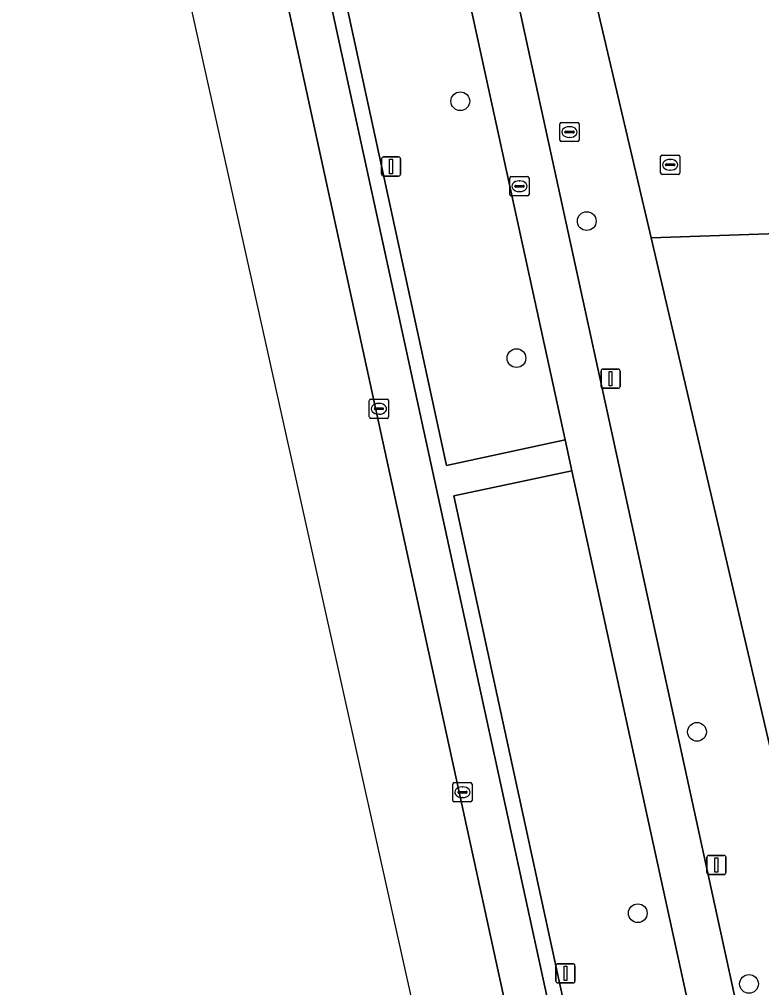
# Model space of a CAD drawing. Extents: x 160554 to 161248, y 385329 to 386506.
# Drawn here: x 160628.5 to 160667.2, y 386225.1 to 386275.6 of the extents above; entities that cross this region are included whole.
import ezdxf

# ---------------------------------------------------------------- set-up
doc = ezdxf.new("R2010")
doc.units = 0
for name, color, linetype in [('IMGEO_Berm_groen', 7, 'Continuous'), ('IMGEO_Boom', 7, 'Continuous'), ('IMGEO_Erf', 7, 'Continuous'), ('IMGEO_Fietspad_gesloten', 7, 'Continuous'), ('IMGEO_Kolk', 7, 'Continuous'), ('IMGEO_Lichtmast', 7, 'Continuous'), ('IMGEO_Muur', 7, 'Continuous'), ('IMGEO_Pand', 7, 'Continuous'), ('IMGEO_Parkeervlak_open', 7, 'Continuous'), ('IMGEO_Rijbaan_lokaal_gesloten', 7, 'Continuous'), ('IMGEO_Rioolput', 7, 'Continuous'), ('IMGEO_Voetpad_open', 7, 'Continuous')]:
    doc.layers.add(name, color=color, linetype=linetype)

msp = doc.modelspace()

# ---------------------------------------------------------------- linework, layer by layer
at = {"layer": 'IMGEO_Berm_groen'}
for points in [[(160648.32, 386293.399), (160645.105, 386307.819), (160643.877, 386313.806), (160637.741, 386312.496), (160650.78, 386252.355), (160656.97, 386253.702)], [(160657.325, 386252.075), (160651.164, 386250.778), (160659.493, 386212.393), (160665.689, 386213.767)]]:
    msp.add_lwpolyline(points, close=True, dxfattribs=at)
at = {"layer": 'IMGEO_Boom'}
for centre in [(160651.503, 386271.362), (160658.099, 386265.11), (160654.433, 386257.961), (160663.851, 386238.466), (160660.764, 386229.004), (160666.565, 386225.314)]:
    msp.add_circle(centre, 0.489, dxfattribs=at)
at = {"layer": 'IMGEO_Erf'}
msp.add_lwpolyline([(160669.184, 386292.078), (160655.03, 386291.611), (160657.871, 386279.519), (160661.46, 386264.242), (160697.62, 386265.469), (160697.362, 386272.799), (160697.217, 386276.926), (160697.082, 386280.77), (160697.07, 386281.12), (160688.865, 386280.841), (160688.661, 386286.645), (160688.445, 386292.774), (160687.596, 386292.753), (160687.794, 386286.665), (160669.376, 386286.012)], close=True, dxfattribs=at)
at = {"layer": 'IMGEO_Fietspad_gesloten'}
msp.add_lwpolyline([(160641.966, 386323.62), (160643.596, 386315.414), (160643.877, 386313.806), (160645.105, 386307.819), (160648.32, 386293.399), (160656.97, 386253.702), (160657.325, 386252.075), (160665.689, 386213.767), (160666.031, 386212.183), (160672.12, 386183.978), (160672.525, 386182.104), (160677.596, 386158.614), (160678.108, 386156.246), (160678.703, 386153.321), (160679.188, 386151.516), (160679.518, 386150.026), (160681.583, 386140.477), (160682.341, 386136.704), (160684.879, 386136.929), (160684.225, 386139.98), (160681.409, 386153.159), (160681.391, 386153.241), (160680.724, 386156.257), (160647.574, 386308.43)], dxfattribs=at)
at = {"layer": 'IMGEO_Kolk'}
for p, q in [((160646.757, 386254.891), (160646.757, 386255.743)), ((160646.832, 386255.817), (160647.684, 386255.817)), ((160647.245, 386255.597), (160647.27, 386255.597)), ((160647.758, 386255.743), (160647.758, 386254.891)), ((160647.016, 386255.311), (160647.016, 386255.323)), ((160647.454, 386255.274), (160647.056, 386255.274)), ((160647.059, 386255.36), (160647.457, 386255.36)), ((160647.268, 386255.037), (160647.243, 386255.037)), ((160647.5, 386255.323), (160647.5, 386255.311)), ((160647.684, 386254.817), (160646.832, 386254.817)), ((160651.114, 386234.891), (160651.114, 386235.743)), ((160651.189, 386235.817), (160652.041, 386235.817)), ((160652.115, 386235.743), (160652.115, 386234.891)), ((160651.373, 386235.311), (160651.373, 386235.323)), ((160651.811, 386235.274), (160651.413, 386235.274)), ((160651.416, 386235.36), (160651.814, 386235.36)), ((160651.602, 386235.597), (160651.627, 386235.597)), ((160651.857, 386235.323), (160651.857, 386235.311)), ((160652.041, 386234.817), (160651.189, 386234.817)), ((160651.625, 386235.037), (160651.6, 386235.037))]:
    msp.add_line(p, q, dxfattribs=at)
for points in [[(160646.757, 386254.891), (160646.757, 386255.743)], [(160646.832, 386255.817), (160647.684, 386255.817)], [(160647.758, 386255.743), (160647.758, 386254.891)], [(160647.684, 386254.817), (160646.832, 386254.817)], [(160651.114, 386234.891), (160651.114, 386235.743)], [(160651.189, 386235.817), (160652.041, 386235.817)], [(160652.115, 386235.743), (160652.115, 386234.891)], [(160652.041, 386234.817), (160651.189, 386234.817)]]:
    msp.add_lwpolyline(points, dxfattribs=at)
for centre, radius, start, end in [((160646.834, 386255.741), 0.0765, 91.552, 178.448), ((160646.834, 386255.741), 0.0765, 91.552, 178.448), ((160647.682, 386255.741), 0.0765, 1.552, 88.448), ((160647.682, 386255.741), 0.0765, 1.552, 88.448), ((160646.834, 386254.893), 0.0765, 181.552, 268.448), ((160646.834, 386254.893), 0.0765, 181.552, 268.448), ((160647.056, 386255.32), 0.0403, 85.8775, 175.7526), ((160647.053, 386255.31), 0.0366, 178.938, 274.7102), ((160647.457, 386255.317), 0.043, 264.8664, 352.4533), ((160647.461, 386255.322), 0.0386, 1.7309, 96.639), ((160647.682, 386254.893), 0.0765, 271.552, 358.448), ((160647.682, 386254.893), 0.0765, 271.552, 358.448), ((160651.191, 386235.741), 0.0765, 91.552, 178.448), ((160651.191, 386235.741), 0.0765, 91.552, 178.448), ((160652.039, 386235.741), 0.0765, 1.552, 88.448), ((160652.039, 386235.741), 0.0765, 1.552, 88.448), ((160651.413, 386235.32), 0.0403, 85.8775, 175.7526), ((160651.41, 386235.31), 0.0366, 178.938, 274.7102), ((160651.814, 386235.317), 0.043, 264.8664, 352.4533), ((160651.818, 386235.322), 0.0386, 1.7309, 96.639), ((160651.191, 386234.893), 0.0765, 181.552, 268.448), ((160651.191, 386234.893), 0.0765, 181.552, 268.448), ((160652.039, 386234.893), 0.0765, 271.552, 358.448), ((160652.039, 386234.893), 0.0765, 271.552, 358.448)]:
    msp.add_arc(centre, radius, start, end, dxfattribs=at)
for centre, major_axis, ratio, start_param, end_param in [((160647.244, 386255.317), (-0.387, 0.002), 0.722429, 4.712389, 7.853982), ((160647.269, 386255.317), (-0.39, 0.002), 0.717154, 1.570796, 4.712389), ((160651.601, 386235.317), (-0.387, 0.002), 0.722429, 4.712389, 7.853982), ((160651.626, 386235.317), (-0.39, 0.002), 0.717154, 1.570796, 4.712389)]:
    msp.add_ellipse(centre, major_axis=major_axis, ratio=ratio, start_param=start_param, end_param=end_param, dxfattribs=at)
at = {"layer": 'IMGEO_Lichtmast'}
for p, q in [((160647.395, 386267.558), (160647.395, 386268.358)), ((160647.395, 386268.358), (160647.395, 386267.558)), ((160647.495, 386268.458), (160648.285, 386268.458)), ((160648.285, 386268.458), (160647.495, 386268.458)), ((160648.385, 386268.358), (160648.385, 386267.558)), ((160648.385, 386267.558), (160648.385, 386268.358)), ((160648.285, 386267.458), (160647.495, 386267.458)), ((160647.495, 386267.458), (160648.285, 386267.458)), ((160658.845, 386256.489), (160658.845, 386257.289)), ((160658.845, 386257.289), (160658.845, 386256.489)), ((160658.945, 386257.389), (160659.735, 386257.389)), ((160659.735, 386257.389), (160658.945, 386257.389)), ((160659.835, 386257.289), (160659.835, 386256.489)), ((160659.835, 386256.489), (160659.835, 386257.289)), ((160659.735, 386256.389), (160658.945, 386256.389)), ((160658.945, 386256.389), (160659.735, 386256.389)), ((160664.367, 386231.123), (160664.367, 386231.923)), ((160664.367, 386231.923), (160664.367, 386231.123)), ((160664.467, 386232.023), (160665.257, 386232.023)), ((160665.257, 386232.023), (160664.467, 386232.023)), ((160665.357, 386231.923), (160665.357, 386231.123)), ((160665.357, 386231.123), (160665.357, 386231.923)), ((160665.257, 386231.023), (160664.467, 386231.023)), ((160664.467, 386231.023), (160665.257, 386231.023)), ((160656.494, 386225.464), (160656.494, 386226.264)), ((160656.494, 386226.264), (160656.494, 386225.464)), ((160656.594, 386226.364), (160657.384, 386226.364)), ((160657.384, 386226.364), (160656.594, 386226.364)), ((160657.484, 386226.264), (160657.484, 386225.464)), ((160657.484, 386225.464), (160657.484, 386226.264)), ((160657.384, 386225.364), (160656.594, 386225.364)), ((160656.594, 386225.364), (160657.384, 386225.364))]:
    msp.add_line(p, q, dxfattribs=at)
for points in [[(160647.815, 386268.333), (160647.965, 386268.333), (160647.965, 386267.583), (160647.815, 386267.583), (160647.815, 386268.333)], [(160659.265, 386257.264), (160659.415, 386257.264), (160659.415, 386256.514), (160659.265, 386256.514), (160659.265, 386257.264)], [(160664.787, 386231.898), (160664.937, 386231.898), (160664.937, 386231.148), (160664.787, 386231.148), (160664.787, 386231.898)], [(160656.914, 386226.239), (160657.064, 386226.239), (160657.064, 386225.489), (160656.914, 386225.489), (160656.914, 386226.239)]]:
    msp.add_lwpolyline(points, dxfattribs=at)
for centre, start, end in [((160647.495, 386268.358), 90, 180), ((160647.495, 386268.358), 90, 180), ((160648.285, 386268.358), 0, 90), ((160648.285, 386268.358), 360, 90), ((160647.495, 386267.558), 180, 270), ((160647.495, 386267.558), 180, 270), ((160648.285, 386267.558), 270, 0), ((160648.285, 386267.558), 270, 0), ((160658.945, 386257.289), 90, 180), ((160658.945, 386257.289), 90, 180), ((160659.735, 386257.289), 0, 90), ((160659.735, 386257.289), 360, 90), ((160658.945, 386256.489), 180, 270), ((160658.945, 386256.489), 180, 270), ((160659.735, 386256.489), 270, 0), ((160659.735, 386256.489), 270, 0), ((160664.467, 386231.923), 90, 180), ((160664.467, 386231.923), 90, 180), ((160665.257, 386231.923), 0, 90), ((160665.257, 386231.923), 360, 90), ((160664.467, 386231.123), 180, 270), ((160664.467, 386231.123), 180, 270), ((160665.257, 386231.123), 270, 0), ((160665.257, 386231.123), 270, 0), ((160656.594, 386226.264), 90, 180), ((160656.594, 386226.264), 90, 180), ((160657.384, 386226.264), 0, 90), ((160657.384, 386226.264), 360, 90), ((160656.594, 386225.464), 180, 270), ((160656.594, 386225.464), 180, 270), ((160657.384, 386225.464), 270, 0), ((160657.384, 386225.464), 270, 0)]:
    msp.add_arc(centre, 0.1, start, end, dxfattribs=at)
at = {"layer": 'IMGEO_Muur'}
msp.add_lwpolyline([(160657.871, 386279.519), (160661.46, 386264.242)], dxfattribs=at)
at = {"layer": 'IMGEO_Pand'}
msp.add_lwpolyline([(160668.778, 386234.788), (160698.222, 386235.793), (160698.053, 386241.773), (160698.434, 386241.796), (160697.62, 386265.469), (160661.46, 386264.242), (160667.809, 386237.045), (160668.198, 386237.136)], close=True, dxfattribs=at)
at = {"layer": 'IMGEO_Parkeervlak_open'}
for points in [[(160667.546, 386171.755), (160667.235, 386173.127), (160661.037, 386201.61), (160636.021, 386316.567)], [(160633.956, 386315.652), (160658.879, 386201.147), (160666.166, 386167.664)]]:
    msp.add_lwpolyline(points, dxfattribs=at)
at = {"layer": 'IMGEO_Rijbaan_lokaal_gesloten'}
for points in [[(160568.029, 386440.655), (160562.767, 386437.281), (160562.767, 386437.281), (160583.152, 386408.014), (160602.223, 386374.893), (160619.632, 386342.829), (160627.151, 386322.494), (160666.177, 386147.12), (160667.311, 386142.022), (160709.137, 385951.327), (160715.986, 385920.097)], [(160668.64, 386156.299), (160668.561, 386156.664), (160666.166, 386167.664), (160658.879, 386201.147), (160633.956, 386315.652)]]:
    msp.add_lwpolyline(points, dxfattribs=at)
at = {"layer": 'IMGEO_Rioolput'}
for p, q in [((160656.699, 386269.33), (160656.699, 386270.182)), ((160656.774, 386270.256), (160657.626, 386270.256)), ((160657.7, 386270.182), (160657.7, 386269.33)), ((160656.958, 386269.75), (160656.958, 386269.762)), ((160657.396, 386269.713), (160656.998, 386269.713)), ((160657.001, 386269.799), (160657.399, 386269.799)), ((160657.187, 386270.036), (160657.212, 386270.036)), ((160657.442, 386269.762), (160657.442, 386269.75)), ((160657.626, 386269.256), (160656.774, 386269.256)), ((160657.21, 386269.476), (160657.185, 386269.476)), ((160662.028, 386268.548), (160662.88, 386268.548)), ((160661.953, 386267.622), (160661.953, 386268.474)), ((160662.212, 386268.042), (160662.212, 386268.054)), ((160662.255, 386268.091), (160662.653, 386268.091)), ((160662.441, 386268.328), (160662.466, 386268.328)), ((160662.696, 386268.054), (160662.696, 386268.042)), ((160662.954, 386268.474), (160662.954, 386267.622)), ((160662.88, 386267.548), (160662.028, 386267.548)), ((160662.65, 386268.005), (160662.252, 386268.005)), ((160662.464, 386267.768), (160662.439, 386267.768)), ((160654.089, 386266.503), (160654.089, 386267.355)), ((160654.164, 386267.429), (160655.016, 386267.429)), ((160654.577, 386267.209), (160654.602, 386267.209)), ((160655.09, 386267.355), (160655.09, 386266.503)), ((160654.348, 386266.923), (160654.348, 386266.935)), ((160654.786, 386266.886), (160654.388, 386266.886)), ((160654.391, 386266.972), (160654.789, 386266.972)), ((160654.6, 386266.649), (160654.575, 386266.649)), ((160654.832, 386266.935), (160654.832, 386266.923)), ((160655.016, 386266.429), (160654.164, 386266.429))]:
    msp.add_line(p, q, dxfattribs=at)
for points in [[(160656.699, 386269.33), (160656.699, 386270.182)], [(160656.774, 386270.256), (160657.626, 386270.256)], [(160657.7, 386270.182), (160657.7, 386269.33)], [(160657.626, 386269.256), (160656.774, 386269.256)], [(160662.028, 386268.548), (160662.88, 386268.548)], [(160661.953, 386267.622), (160661.953, 386268.474)], [(160662.954, 386268.474), (160662.954, 386267.622)], [(160662.88, 386267.548), (160662.028, 386267.548)], [(160654.089, 386266.503), (160654.089, 386267.355)], [(160654.164, 386267.429), (160655.016, 386267.429)], [(160655.09, 386267.355), (160655.09, 386266.503)], [(160655.016, 386266.429), (160654.164, 386266.429)]]:
    msp.add_lwpolyline(points, dxfattribs=at)
for centre, radius, start, end in [((160656.776, 386270.18), 0.0765, 91.552, 178.448), ((160656.776, 386270.18), 0.0765, 91.552, 178.448), ((160657.624, 386270.18), 0.0765, 1.552, 88.448), ((160657.624, 386270.18), 0.0765, 1.552, 88.448), ((160656.998, 386269.759), 0.0403, 85.8775, 175.7526), ((160656.995, 386269.749), 0.0366, 178.938, 274.7102), ((160657.399, 386269.756), 0.043, 264.8664, 352.4533), ((160657.403, 386269.761), 0.0386, 1.7309, 96.639), ((160656.776, 386269.332), 0.0765, 181.552, 268.448), ((160656.776, 386269.332), 0.0765, 181.552, 268.448), ((160657.624, 386269.332), 0.0765, 271.552, 358.448), ((160657.624, 386269.332), 0.0765, 271.552, 358.448), ((160662.03, 386268.472), 0.0765, 91.552, 178.448), ((160662.03, 386268.472), 0.0765, 91.552, 178.448), ((160662.878, 386268.472), 0.0765, 1.552, 88.448), ((160662.878, 386268.472), 0.0765, 1.552, 88.448), ((160662.252, 386268.051), 0.0403, 85.8775, 175.7526), ((160662.249, 386268.041), 0.0366, 178.938, 274.7102), ((160662.653, 386268.048), 0.043, 264.8664, 352.4533), ((160662.657, 386268.053), 0.0386, 1.7309, 96.639), ((160662.03, 386267.624), 0.0765, 181.552, 268.448), ((160662.03, 386267.624), 0.0765, 181.552, 268.448), ((160662.878, 386267.624), 0.0765, 271.552, 358.448), ((160662.878, 386267.624), 0.0765, 271.552, 358.448), ((160654.166, 386267.353), 0.0765, 91.552, 178.448), ((160654.166, 386267.353), 0.0765, 91.552, 178.448), ((160655.014, 386267.353), 0.0765, 1.552, 88.448), ((160655.014, 386267.353), 0.0765, 1.552, 88.448), ((160654.388, 386266.932), 0.0403, 85.8775, 175.7526), ((160654.385, 386266.922), 0.0366, 178.938, 274.7102), ((160654.789, 386266.929), 0.043, 264.8664, 352.4533), ((160654.793, 386266.934), 0.0386, 1.7309, 96.639), ((160654.166, 386266.505), 0.0765, 181.552, 268.448), ((160654.166, 386266.505), 0.0765, 181.552, 268.448), ((160655.014, 386266.505), 0.0765, 271.552, 358.448), ((160655.014, 386266.505), 0.0765, 271.552, 358.448)]:
    msp.add_arc(centre, radius, start, end, dxfattribs=at)
for centre, major_axis, ratio, start_param, end_param in [((160657.186, 386269.756), (-0.387, 0.002), 0.722429, 4.712389, 7.853982), ((160657.211, 386269.756), (-0.39, 0.002), 0.717154, 1.570796, 4.712389), ((160662.44, 386268.048), (-0.387, 0.002), 0.722429, 4.712389, 7.853982), ((160662.465, 386268.048), (-0.39, 0.002), 0.717154, 1.570796, 4.712389), ((160654.576, 386266.929), (-0.387, 0.002), 0.722429, 4.712389, 7.853982), ((160654.601, 386266.929), (-0.39, 0.002), 0.717154, 1.570796, 4.712389)]:
    msp.add_ellipse(centre, major_axis=major_axis, ratio=ratio, start_param=start_param, end_param=end_param, dxfattribs=at)
at = {"layer": 'IMGEO_Voetpad_open'}
for points in [[(160636.021, 386316.567), (160661.037, 386201.61), (160667.235, 386173.127), (160667.546, 386171.755)], [(160667.563, 386171.646), (160668.384, 386171.793), (160666.434, 386180.782), (160672.525, 386182.104), (160672.12, 386183.978), (160666.027, 386182.656), (160661.875, 386201.79), (160659.92, 386210.801), (160659.493, 386212.393), (160651.164, 386250.778), (160657.325, 386252.075), (160656.97, 386253.702), (160650.78, 386252.355), (160637.741, 386312.496), (160643.877, 386313.806), (160643.596, 386315.414), (160637.35, 386314.069), (160636.811, 386316.674)], [(160667.987, 386229.758), (160668.443, 386229.774), (160669.925, 386229.827), (160669.362, 386232.263), (160668.778, 386234.788), (160668.198, 386237.136), (160667.809, 386237.045), (160661.46, 386264.242), (160657.871, 386279.519), (160655.03, 386291.611), (160654.277, 386292.516), (160650.661, 386309.047)], [(160647.574, 386308.43), (160680.724, 386156.257), (160681.391, 386153.241), (160684.409, 386154.243), (160684.136, 386155.374), (160683.212, 386159.631), (160681.777, 386166.241), (160667.987, 386229.758)]]:
    msp.add_lwpolyline(points, dxfattribs=at)

doc.saveas('drawing.dxf')
